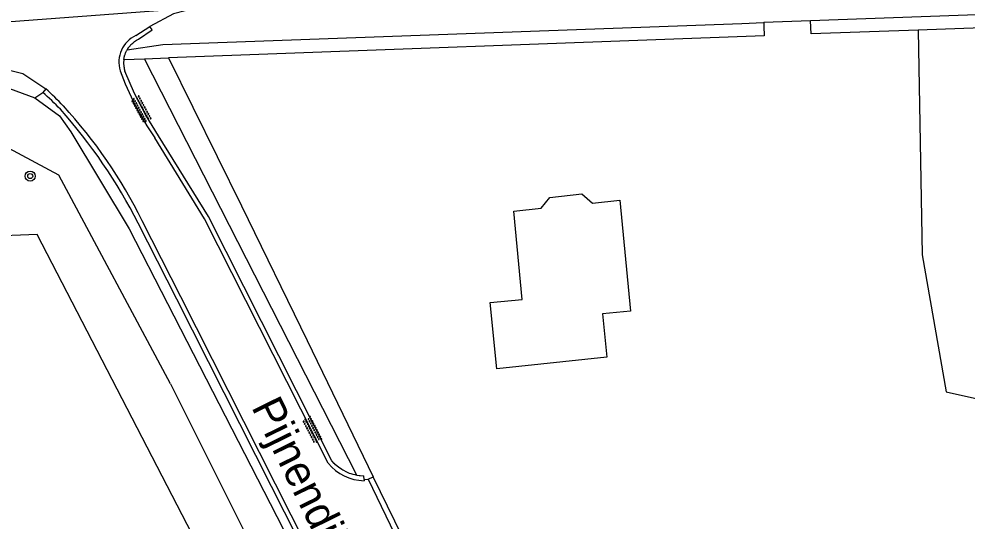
# Model space of a CAD drawing. Extents: x 135990 to 139000, y 393500 to 396000.
# Drawn here: x 137759.4 to 137835.2, y 395199.5 to 395239.7 of the extents above; entities that cross this region are included whole.
import ezdxf

# ---------------------------------------------------------------- set-up
doc = ezdxf.new("R2010")
doc.units = 0
for name, color, linetype in [('gg-anno-openbare ruimte label', 7, 'Continuous'), ('gg-knt-bronhoudergrens', 7, 'Continuous'), ('gg-knt-verharding', 7, 'Continuous'), ('gg-kntw-bovenkant insteek waterloop', 7, 'Continuous'), ('gt-grn-groengrens', 7, 'Continuous'), ('gt-grn-weggrens', 7, 'Continuous'), ('gt-symb-boom', 7, 'Continuous'), ('gt-symb-overige verharding', 7, 'Continuous'), ('gx-grn-maaiveld', 7, 'Continuous')]:
    doc.layers.add(name, color=color, linetype=linetype)

# ---------------------------------------------------------------- blocks, each defined once
blk = doc.blocks.new('gt0-OVH')
at = {"layer": 'gt-symb-overige verharding'}
for points in [[(-0.972, 0.298), (-0.967, 0.308), (-0.965, 0.319), (-0.966, 0.33), (-0.971, 0.34), (-0.978, 0.348), (-0.988, 0.353), (-0.999, 0.355), (-1.01, 0.354), (-1.02, 0.349), (-1.028, 0.342), (-1.033, 0.332), (-1.035, 0.321), (-1.034, 0.31), (-1.029, 0.3), (-1.022, 0.292), (-1.012, 0.287), (-1.001, 0.285), (-0.99, 0.286), (-0.98, 0.291)], [(-0.872, 0.106), (-0.867, 0.116), (-0.865, 0.126), (-0.866, 0.137), (-0.871, 0.147), (-0.878, 0.156), (-0.888, 0.161), (-0.899, 0.163), (-0.91, 0.162), (-0.92, 0.157), (-0.928, 0.15), (-0.933, 0.14), (-0.935, 0.129), (-0.934, 0.118), (-0.929, 0.108), (-0.922, 0.1), (-0.912, 0.095), (-0.901, 0.092), (-0.89, 0.094), (-0.88, 0.098)], [(-0.772, 0.298), (-0.767, 0.308), (-0.765, 0.319), (-0.766, 0.33), (-0.771, 0.34), (-0.778, 0.348), (-0.788, 0.353), (-0.799, 0.355), (-0.81, 0.354), (-0.82, 0.349), (-0.828, 0.342), (-0.833, 0.332), (-0.835, 0.321), (-0.834, 0.31), (-0.829, 0.3), (-0.822, 0.292), (-0.812, 0.287), (-0.801, 0.285), (-0.79, 0.286), (-0.78, 0.291)], [(-0.672, 0.106), (-0.667, 0.116), (-0.665, 0.126), (-0.666, 0.137), (-0.671, 0.147), (-0.678, 0.156), (-0.688, 0.161), (-0.699, 0.163), (-0.71, 0.162), (-0.72, 0.157), (-0.728, 0.15), (-0.733, 0.14), (-0.735, 0.129), (-0.734, 0.118), (-0.729, 0.108), (-0.722, 0.1), (-0.712, 0.095), (-0.701, 0.092), (-0.69, 0.094), (-0.68, 0.098)], [(-0.572, 0.298), (-0.567, 0.308), (-0.565, 0.319), (-0.566, 0.33), (-0.571, 0.34), (-0.578, 0.348), (-0.588, 0.353), (-0.599, 0.355), (-0.61, 0.354), (-0.62, 0.349), (-0.628, 0.342), (-0.633, 0.332), (-0.635, 0.321), (-0.634, 0.31), (-0.629, 0.3), (-0.622, 0.292), (-0.612, 0.287), (-0.601, 0.285), (-0.59, 0.286), (-0.58, 0.291)], [(-0.472, 0.106), (-0.467, 0.116), (-0.465, 0.126), (-0.466, 0.137), (-0.471, 0.147), (-0.478, 0.156), (-0.488, 0.161), (-0.499, 0.163), (-0.51, 0.162), (-0.52, 0.157), (-0.528, 0.15), (-0.533, 0.14), (-0.535, 0.129), (-0.534, 0.118), (-0.529, 0.108), (-0.522, 0.1), (-0.512, 0.095), (-0.501, 0.092), (-0.49, 0.094), (-0.48, 0.098)], [(-0.372, 0.298), (-0.367, 0.308), (-0.365, 0.319), (-0.366, 0.33), (-0.371, 0.34), (-0.378, 0.348), (-0.388, 0.353), (-0.399, 0.355), (-0.41, 0.354), (-0.42, 0.349), (-0.428, 0.342), (-0.433, 0.332), (-0.435, 0.321), (-0.434, 0.31), (-0.429, 0.3), (-0.422, 0.292), (-0.412, 0.287), (-0.401, 0.285), (-0.39, 0.286), (-0.38, 0.291)], [(-0.272, 0.106), (-0.267, 0.116), (-0.265, 0.126), (-0.266, 0.137), (-0.271, 0.147), (-0.278, 0.156), (-0.288, 0.161), (-0.299, 0.163), (-0.31, 0.162), (-0.32, 0.157), (-0.328, 0.15), (-0.333, 0.14), (-0.335, 0.129), (-0.334, 0.118), (-0.329, 0.108), (-0.322, 0.1), (-0.312, 0.095), (-0.301, 0.092), (-0.29, 0.094), (-0.28, 0.098)], [(-0.172, 0.298), (-0.167, 0.308), (-0.165, 0.319), (-0.166, 0.33), (-0.171, 0.34), (-0.178, 0.348), (-0.188, 0.353), (-0.199, 0.355), (-0.21, 0.354), (-0.22, 0.349), (-0.228, 0.342), (-0.233, 0.332), (-0.235, 0.321), (-0.234, 0.31), (-0.229, 0.3), (-0.222, 0.292), (-0.212, 0.287), (-0.201, 0.285), (-0.19, 0.286), (-0.18, 0.291)], [(-0.072, 0.106), (-0.067, 0.116), (-0.065, 0.126), (-0.066, 0.137), (-0.071, 0.147), (-0.078, 0.156), (-0.088, 0.161), (-0.099, 0.163), (-0.11, 0.162), (-0.12, 0.157), (-0.128, 0.15), (-0.133, 0.14), (-0.135, 0.129), (-0.134, 0.118), (-0.129, 0.108), (-0.122, 0.1), (-0.112, 0.095), (-0.101, 0.092), (-0.09, 0.094), (-0.08, 0.098)], [(0.028, 0.298), (0.033, 0.308), (0.035, 0.319), (0.034, 0.33), (0.029, 0.34), (0.022, 0.348), (0.012, 0.353), (0.001, 0.355), (-0.01, 0.354), (-0.02, 0.349), (-0.028, 0.342), (-0.033, 0.332), (-0.035, 0.321), (-0.034, 0.31), (-0.029, 0.3), (-0.022, 0.292), (-0.012, 0.287), (-0.001, 0.285), (0.01, 0.286), (0.02, 0.291)], [(0.128, 0.106), (0.133, 0.116), (0.135, 0.126), (0.134, 0.137), (0.129, 0.147), (0.122, 0.156), (0.112, 0.161), (0.101, 0.163), (0.09, 0.162), (0.08, 0.157), (0.072, 0.15), (0.067, 0.14), (0.065, 0.129), (0.066, 0.118), (0.071, 0.108), (0.078, 0.1), (0.088, 0.095), (0.099, 0.092), (0.11, 0.094), (0.12, 0.098)], [(0.228, 0.298), (0.233, 0.308), (0.235, 0.319), (0.234, 0.33), (0.229, 0.34), (0.222, 0.348), (0.212, 0.353), (0.201, 0.355), (0.19, 0.354), (0.18, 0.349), (0.172, 0.342), (0.167, 0.332), (0.165, 0.321), (0.166, 0.31), (0.171, 0.3), (0.178, 0.292), (0.188, 0.287), (0.199, 0.285), (0.21, 0.286), (0.22, 0.291)], [(0.328, 0.106), (0.333, 0.116), (0.335, 0.126), (0.334, 0.137), (0.329, 0.147), (0.322, 0.156), (0.312, 0.161), (0.301, 0.163), (0.29, 0.162), (0.28, 0.157), (0.272, 0.15), (0.267, 0.14), (0.265, 0.129), (0.266, 0.118), (0.271, 0.108), (0.278, 0.1), (0.288, 0.095), (0.299, 0.092), (0.31, 0.094), (0.32, 0.098)], [(0.428, 0.298), (0.433, 0.308), (0.435, 0.319), (0.434, 0.33), (0.429, 0.34), (0.422, 0.348), (0.412, 0.353), (0.401, 0.355), (0.39, 0.354), (0.38, 0.349), (0.372, 0.342), (0.367, 0.332), (0.365, 0.321), (0.366, 0.31), (0.371, 0.3), (0.378, 0.292), (0.388, 0.287), (0.399, 0.285), (0.41, 0.286), (0.42, 0.291)], [(0.528, 0.106), (0.533, 0.116), (0.535, 0.126), (0.534, 0.137), (0.529, 0.147), (0.522, 0.156), (0.512, 0.161), (0.501, 0.163), (0.49, 0.162), (0.48, 0.157), (0.472, 0.15), (0.467, 0.14), (0.465, 0.129), (0.466, 0.118), (0.471, 0.108), (0.478, 0.1), (0.488, 0.095), (0.499, 0.092), (0.51, 0.094), (0.52, 0.098)], [(0.628, 0.298), (0.633, 0.308), (0.635, 0.319), (0.634, 0.33), (0.629, 0.34), (0.622, 0.348), (0.612, 0.353), (0.601, 0.355), (0.59, 0.354), (0.58, 0.349), (0.572, 0.342), (0.567, 0.332), (0.565, 0.321), (0.566, 0.31), (0.571, 0.3), (0.578, 0.292), (0.588, 0.287), (0.599, 0.285), (0.61, 0.286), (0.62, 0.291)], [(0.728, 0.106), (0.733, 0.116), (0.735, 0.126), (0.734, 0.137), (0.729, 0.147), (0.722, 0.156), (0.712, 0.161), (0.701, 0.163), (0.69, 0.162), (0.68, 0.157), (0.672, 0.15), (0.667, 0.14), (0.665, 0.129), (0.666, 0.118), (0.671, 0.108), (0.678, 0.1), (0.688, 0.095), (0.699, 0.092), (0.71, 0.094), (0.72, 0.098)], [(0.828, 0.298), (0.833, 0.308), (0.835, 0.319), (0.834, 0.33), (0.829, 0.34), (0.822, 0.348), (0.812, 0.353), (0.801, 0.355), (0.79, 0.354), (0.78, 0.349), (0.772, 0.342), (0.767, 0.332), (0.765, 0.321), (0.766, 0.31), (0.771, 0.3), (0.778, 0.292), (0.788, 0.287), (0.799, 0.285), (0.81, 0.286), (0.82, 0.291)], [(0.928, 0.106), (0.933, 0.116), (0.935, 0.126), (0.934, 0.137), (0.929, 0.147), (0.922, 0.156), (0.912, 0.161), (0.901, 0.163), (0.89, 0.162), (0.88, 0.157), (0.872, 0.15), (0.867, 0.14), (0.865, 0.129), (0.866, 0.118), (0.871, 0.108), (0.878, 0.1), (0.888, 0.095), (0.899, 0.092), (0.91, 0.094), (0.92, 0.098)], [(1.028, 0.298), (1.033, 0.308), (1.035, 0.319), (1.034, 0.33), (1.029, 0.34), (1.022, 0.348), (1.012, 0.353), (1.001, 0.355), (0.99, 0.354), (0.98, 0.349), (0.972, 0.342), (0.967, 0.332), (0.965, 0.321), (0.966, 0.31), (0.971, 0.3), (0.978, 0.292), (0.988, 0.287), (0.999, 0.285), (1.01, 0.286), (1.02, 0.291)], [(-0.972, -0.142), (-0.967, -0.132), (-0.965, -0.121), (-0.966, -0.11), (-0.971, -0.1), (-0.978, -0.092), (-0.988, -0.087), (-0.999, -0.085), (-1.01, -0.086), (-1.02, -0.091), (-1.028, -0.098), (-1.033, -0.108), (-1.035, -0.119), (-1.034, -0.13), (-1.029, -0.14), (-1.022, -0.148), (-1.012, -0.153), (-1.001, -0.155), (-0.99, -0.154), (-0.98, -0.149)], [(-0.872, -0.334), (-0.867, -0.324), (-0.865, -0.314), (-0.866, -0.303), (-0.871, -0.293), (-0.878, -0.284), (-0.888, -0.279), (-0.899, -0.277), (-0.91, -0.278), (-0.92, -0.283), (-0.928, -0.29), (-0.933, -0.3), (-0.935, -0.311), (-0.934, -0.322), (-0.929, -0.332), (-0.922, -0.34), (-0.912, -0.345), (-0.901, -0.348), (-0.89, -0.346), (-0.88, -0.342)], [(-0.772, -0.142), (-0.767, -0.132), (-0.765, -0.121), (-0.766, -0.11), (-0.771, -0.1), (-0.778, -0.092), (-0.788, -0.087), (-0.799, -0.085), (-0.81, -0.086), (-0.82, -0.091), (-0.828, -0.098), (-0.833, -0.108), (-0.835, -0.119), (-0.834, -0.13), (-0.829, -0.14), (-0.822, -0.148), (-0.812, -0.153), (-0.801, -0.155), (-0.79, -0.154), (-0.78, -0.149)], [(-0.672, -0.334), (-0.667, -0.324), (-0.665, -0.314), (-0.666, -0.303), (-0.671, -0.293), (-0.678, -0.284), (-0.688, -0.279), (-0.699, -0.277), (-0.71, -0.278), (-0.72, -0.283), (-0.728, -0.29), (-0.733, -0.3), (-0.735, -0.311), (-0.734, -0.322), (-0.729, -0.332), (-0.722, -0.34), (-0.712, -0.345), (-0.701, -0.348), (-0.69, -0.346), (-0.68, -0.342)], [(-0.572, -0.142), (-0.567, -0.132), (-0.565, -0.121), (-0.566, -0.11), (-0.571, -0.1), (-0.578, -0.092), (-0.588, -0.087), (-0.599, -0.085), (-0.61, -0.086), (-0.62, -0.091), (-0.628, -0.098), (-0.633, -0.108), (-0.635, -0.119), (-0.634, -0.13), (-0.629, -0.14), (-0.622, -0.148), (-0.612, -0.153), (-0.601, -0.155), (-0.59, -0.154), (-0.58, -0.149)], [(-0.472, -0.334), (-0.467, -0.324), (-0.465, -0.314), (-0.466, -0.303), (-0.471, -0.293), (-0.478, -0.284), (-0.488, -0.279), (-0.499, -0.277), (-0.51, -0.278), (-0.52, -0.283), (-0.528, -0.29), (-0.533, -0.3), (-0.535, -0.311), (-0.534, -0.322), (-0.529, -0.332), (-0.522, -0.34), (-0.512, -0.345), (-0.501, -0.348), (-0.49, -0.346), (-0.48, -0.342)], [(-0.372, -0.142), (-0.367, -0.132), (-0.365, -0.121), (-0.366, -0.11), (-0.371, -0.1), (-0.378, -0.092), (-0.388, -0.087), (-0.399, -0.085), (-0.41, -0.086), (-0.42, -0.091), (-0.428, -0.098), (-0.433, -0.108), (-0.435, -0.119), (-0.434, -0.13), (-0.429, -0.14), (-0.422, -0.148), (-0.412, -0.153), (-0.401, -0.155), (-0.39, -0.154), (-0.38, -0.149)], [(-0.272, -0.334), (-0.267, -0.324), (-0.265, -0.314), (-0.266, -0.303), (-0.271, -0.293), (-0.278, -0.284), (-0.288, -0.279), (-0.299, -0.277), (-0.31, -0.278), (-0.32, -0.283), (-0.328, -0.29), (-0.333, -0.3), (-0.335, -0.311), (-0.334, -0.322), (-0.329, -0.332), (-0.322, -0.34), (-0.312, -0.345), (-0.301, -0.348), (-0.29, -0.346), (-0.28, -0.342)], [(-0.172, -0.142), (-0.167, -0.132), (-0.165, -0.121), (-0.166, -0.11), (-0.171, -0.1), (-0.178, -0.092), (-0.188, -0.087), (-0.199, -0.085), (-0.21, -0.086), (-0.22, -0.091), (-0.228, -0.098), (-0.233, -0.108), (-0.235, -0.119), (-0.234, -0.13), (-0.229, -0.14), (-0.222, -0.148), (-0.212, -0.153), (-0.201, -0.155), (-0.19, -0.154), (-0.18, -0.149)], [(-0.072, -0.334), (-0.067, -0.324), (-0.065, -0.314), (-0.066, -0.303), (-0.071, -0.293), (-0.078, -0.284), (-0.088, -0.279), (-0.099, -0.277), (-0.11, -0.278), (-0.12, -0.283), (-0.128, -0.29), (-0.133, -0.3), (-0.135, -0.311), (-0.134, -0.322), (-0.129, -0.332), (-0.122, -0.34), (-0.112, -0.345), (-0.101, -0.348), (-0.09, -0.346), (-0.08, -0.342)], [(0.028, -0.142), (0.033, -0.132), (0.035, -0.121), (0.034, -0.11), (0.029, -0.1), (0.022, -0.092), (0.012, -0.087), (0.001, -0.085), (-0.01, -0.086), (-0.02, -0.091), (-0.028, -0.098), (-0.033, -0.108), (-0.035, -0.119), (-0.034, -0.13), (-0.029, -0.14), (-0.022, -0.148), (-0.012, -0.153), (-0.001, -0.155), (0.01, -0.154), (0.02, -0.149)], [(0.128, -0.334), (0.133, -0.324), (0.135, -0.314), (0.134, -0.303), (0.129, -0.293), (0.122, -0.284), (0.112, -0.279), (0.101, -0.277), (0.09, -0.278), (0.08, -0.283), (0.072, -0.29), (0.067, -0.3), (0.065, -0.311), (0.066, -0.322), (0.071, -0.332), (0.078, -0.34), (0.088, -0.345), (0.099, -0.348), (0.11, -0.346), (0.12, -0.342)], [(0.228, -0.142), (0.233, -0.132), (0.235, -0.121), (0.234, -0.11), (0.229, -0.1), (0.222, -0.092), (0.212, -0.087), (0.201, -0.085), (0.19, -0.086), (0.18, -0.091), (0.172, -0.098), (0.167, -0.108), (0.165, -0.119), (0.166, -0.13), (0.171, -0.14), (0.178, -0.148), (0.188, -0.153), (0.199, -0.155), (0.21, -0.154), (0.22, -0.149)], [(0.328, -0.334), (0.333, -0.324), (0.335, -0.314), (0.334, -0.303), (0.329, -0.293), (0.322, -0.284), (0.312, -0.279), (0.301, -0.277), (0.29, -0.278), (0.28, -0.283), (0.272, -0.29), (0.267, -0.3), (0.265, -0.311), (0.266, -0.322), (0.271, -0.332), (0.278, -0.34), (0.288, -0.345), (0.299, -0.348), (0.31, -0.346), (0.32, -0.342)], [(0.428, -0.142), (0.433, -0.132), (0.435, -0.121), (0.434, -0.11), (0.429, -0.1), (0.422, -0.092), (0.412, -0.087), (0.401, -0.085), (0.39, -0.086), (0.38, -0.091), (0.372, -0.098), (0.367, -0.108), (0.365, -0.119), (0.366, -0.13), (0.371, -0.14), (0.378, -0.148), (0.388, -0.153), (0.399, -0.155), (0.41, -0.154), (0.42, -0.149)], [(0.528, -0.334), (0.533, -0.324), (0.535, -0.314), (0.534, -0.303), (0.529, -0.293), (0.522, -0.284), (0.512, -0.279), (0.501, -0.277), (0.49, -0.278), (0.48, -0.283), (0.472, -0.29), (0.467, -0.3), (0.465, -0.311), (0.466, -0.322), (0.471, -0.332), (0.478, -0.34), (0.488, -0.345), (0.499, -0.348), (0.51, -0.346), (0.52, -0.342)], [(0.628, -0.142), (0.633, -0.132), (0.635, -0.121), (0.634, -0.11), (0.629, -0.1), (0.622, -0.092), (0.612, -0.087), (0.601, -0.085), (0.59, -0.086), (0.58, -0.091), (0.572, -0.098), (0.567, -0.108), (0.565, -0.119), (0.566, -0.13), (0.571, -0.14), (0.578, -0.148), (0.588, -0.153), (0.599, -0.155), (0.61, -0.154), (0.62, -0.149)], [(0.728, -0.334), (0.733, -0.324), (0.735, -0.314), (0.734, -0.303), (0.729, -0.293), (0.722, -0.284), (0.712, -0.279), (0.701, -0.277), (0.69, -0.278), (0.68, -0.283), (0.672, -0.29), (0.667, -0.3), (0.665, -0.311), (0.666, -0.322), (0.671, -0.332), (0.678, -0.34), (0.688, -0.345), (0.699, -0.348), (0.71, -0.346), (0.72, -0.342)], [(0.828, -0.142), (0.833, -0.132), (0.835, -0.121), (0.834, -0.11), (0.829, -0.1), (0.822, -0.092), (0.812, -0.087), (0.801, -0.085), (0.79, -0.086), (0.78, -0.091), (0.772, -0.098), (0.767, -0.108), (0.765, -0.119), (0.766, -0.13), (0.771, -0.14), (0.778, -0.148), (0.788, -0.153), (0.799, -0.155), (0.81, -0.154), (0.82, -0.149)], [(0.928, -0.334), (0.933, -0.324), (0.935, -0.314), (0.934, -0.303), (0.929, -0.293), (0.922, -0.284), (0.912, -0.279), (0.901, -0.277), (0.89, -0.278), (0.88, -0.283), (0.872, -0.29), (0.867, -0.3), (0.865, -0.311), (0.866, -0.322), (0.871, -0.332), (0.878, -0.34), (0.888, -0.345), (0.899, -0.348), (0.91, -0.346), (0.92, -0.342)], [(1.028, -0.142), (1.033, -0.132), (1.035, -0.121), (1.034, -0.11), (1.029, -0.1), (1.022, -0.092), (1.012, -0.087), (1.001, -0.085), (0.99, -0.086), (0.98, -0.091), (0.972, -0.098), (0.967, -0.108), (0.965, -0.119), (0.966, -0.13), (0.971, -0.14), (0.978, -0.148), (0.988, -0.153), (0.999, -0.155), (1.01, -0.154), (1.02, -0.149)]]:
    blk.add_lwpolyline(points, close=True, dxfattribs=at)
blk = doc.blocks.new('gt0-BOOM')
at = {"layer": 'gt-symb-boom'}
for radius in [0.4, 0.2]:
    blk.add_circle((0, 0), radius, dxfattribs=at)

msp = doc.modelspace()

# ---------------------------------------------------------------- linework, layer by layer
at = {"layer": 'gg-knt-bronhoudergrens'}
msp.add_lwpolyline([(137819.825, 395107.587), (137796.437, 395153.567), (137760.805, 395222.436), (137688.328, 395219.555), (137608.811, 395216.791)], dxfattribs=at)
at = {"layer": 'gg-knt-verharding'}
for p, q in [((137768.712, 395238.336), (137769.814, 395239.057)), ((137761.508, 395234.065), (137761.263, 395233.786)), ((137786.964, 395202.837), (137786.959, 395202.737))]:
    msp.add_line(p, q, dxfattribs=at)
for points in [[(137773.687, 395240.582), (137771.712, 395240.07), (137769.814, 395239.057)], [(137757.472, 395235.825), (137759.657, 395235.296), (137761.508, 395234.065)], [(137784.097, 395204.134), (137774.202, 395223.688), (137770.222, 395230.153)], [(137779.558, 395202.26), (137771.977, 395217.259), (137768.898, 395223.32)], [(137828.56, 395106.097), (137823.684, 395115.769), (137808.845, 395145.109), (137772.295, 395217.443), (137769.207, 395223.527)], [(137823.318, 395115.648), (137808.497, 395144.922), (137794.786, 395172.132), (137783.7, 395194.066), (137779.558, 395202.26)]]:
    msp.add_lwpolyline(points, dxfattribs=at)
for centre, radius, start, end in [((137769.707, 395236.198), 2.358, 114.96278, 196.64441), ((137789.459, 395243.492), 23.409, 199.90199, 214.73737), ((137746.091, 395216.771), 23.169, 43.46243, 48.28375), ((137745.508, 395215.848), 23.875, 44.04561, 48.70806), ((137730.441, 395203.76), 43.145, 26.95896, 41.67244), ((137733.891, 395206.045), 39.407, 26.33601, 42.5798), ((137787.004, 395206.459), 3.722, 218.65542, 269.30871)]:
    msp.add_arc(centre, radius, start, end, dxfattribs=at)
at = {"layer": 'gg-kntw-bovenkant insteek waterloop'}
for q in [(137762.54, 395227.18), (137777.549, 395198.322)]:
    msp.add_line((137771.48, 395210.481), q, dxfattribs=at)
for points in [[(137620.511, 395229.278), (137670.617, 395231.22), (137697.677, 395232.249), (137724.004, 395233.361), (137748.407, 395234.345), (137756.324, 395234.463), (137758.614, 395234.092), (137760.636, 395233.357)], [(137760.636, 395233.357), (137762.599, 395231.922), (137763.514, 395230.632)], [(137763.514, 395230.632), (137768.159, 395222.887), (137771.248, 395216.917), (137794.336, 395171.878), (137807.893, 395144.597), (137822.479, 395116.205), (137822.656, 395114.439), (137821.973, 395112.363), (137821.121, 395111.909)], [(137762.54, 395227.18), (137758.534, 395229.34), (137758.058, 395228.857), (137756.471, 395227.887), (137754.341, 395227.619), (137751.457, 395227.413), (137711.942, 395225.667), (137621.894, 395222.434), (137620.772, 395222.524)]]:
    msp.add_lwpolyline(points, dxfattribs=at)
at = {"layer": 'gt-grn-groengrens'}
msp.add_line((137760.636, 395233.357), (137761.263, 395233.786), dxfattribs=at)
at = {"layer": 'gt-grn-weggrens'}
msp.add_line((137753.154, 395239.028), (137773.687, 395240.582), dxfattribs=at)
at = {"layer": 'gx-grn-maaiveld'}
for p, q in [((137822.666, 395239.511), (137818.918, 395239.375)), ((137831.265, 395238.775), (137831.59, 395220.798)), ((137767.982, 395237.145), (137768.017, 395237.205)), ((137768.017, 395237.205), (137768.079, 395237.309)), ((137767.748, 395236.422), (137769.411, 395236.484)), ((137769.411, 395236.484), (137771.321, 395236.555)), ((137786.381, 395203.172), (137769.411, 395236.484)), ((137786.964, 395202.837), (137786.95, 395203.129)), ((137786.964, 395202.837), (137787.282, 395202.859)), ((137787.282, 395202.859), (137787.689, 395203.057)), ((137787.282, 395202.859), (137790.719, 395195.753))]:
    msp.add_line(p, q, dxfattribs=at)
for points in [[(137953.403, 395243.589), (137928.888, 395243.391), (137822.666, 395239.511)], [(137955.499, 395240.285), (137922.766, 395242.116), (137831.265, 395238.775)], [(137768.017, 395237.205), (137770.87, 395237.61), (137817.154, 395239.31), (137818.897, 395239.374), (137818.918, 395239.375)], [(137818.918, 395239.375), (137818.92, 395239.336), (137818.93, 395239.074), (137818.957, 395238.325), (137771.321, 395236.555)], [(137831.265, 395238.775), (137822.705, 395238.462), (137822.666, 395239.511)], [(137768.93, 395238.054), (137770, 395238.797), (137769.814, 395239.057)], [(137768.079, 395237.309), (137768.097, 395237.334), (137768.105, 395237.344), (137768.191, 395237.463), (137768.246, 395237.526), (137768.287, 395237.574), (137768.316, 395237.607), (137768.454, 395237.739), (137768.48, 395237.76), (137768.603, 395237.858), (137768.666, 395237.9), (137768.677, 395237.907), (137768.762, 395237.963), (137768.93, 395238.054)], [(137767.748, 395236.422), (137767.772, 395236.554), (137767.782, 395236.61), (137767.833, 395236.794), (137767.843, 395236.82), (137767.891, 395236.952), (137767.899, 395236.973), (137767.915, 395237.006), (137767.965, 395237.11), (137767.982, 395237.145)], [(137767.748, 395236.422), (137767.736, 395236.276), (137767.732, 395236.232), (137767.732, 395236.041), (137767.735, 395236.007), (137767.749, 395235.851), (137767.762, 395235.78), (137767.774, 395235.719), (137767.784, 395235.664), (137767.835, 395235.48)], [(137771.321, 395236.555), (137777.147, 395224.713), (137782.397, 395213.942), (137787.689, 395203.057)], [(137770.515, 395230.323), (137769.503, 395231.979), (137768.609, 395233.701), (137767.835, 395235.48)], [(137784.381, 395204.336), (137774.515, 395223.876), (137770.515, 395230.323)], [(137804.356, 395225.666), (137805.23, 395224.936), (137807.419, 395225.158), (137808.272, 395216.302), (137806.009, 395216.091), (137806.363, 395212.608), (137797.57, 395211.67), (137797.05, 395216.983), (137799.61, 395217.23), (137798.929, 395224.297), (137801.118, 395224.519), (137801.82, 395225.396), (137804.356, 395225.666)], [(137831.59, 395220.798), (137833.515, 395209.836), (137843.214, 395207.672), (137841.548, 395204.311), (137832.556, 395188.79), (137807.478, 395162.13)], [(137786.381, 395203.172), (137786.365, 395203.174), (137786.325, 395203.183), (137786.233, 395203.203), (137786.078, 395203.236), (137785.914, 395203.288), (137785.798, 395203.324), (137785.734, 395203.351), (137785.527, 395203.437), (137785.327, 395203.542), (137785.267, 395203.574), (137785.166, 395203.639), (137785.071, 395203.7), (137785.02, 395203.733), (137784.915, 395203.816), (137784.811, 395203.898), (137784.789, 395203.915), (137784.682, 395204.016), (137784.585, 395204.107), (137784.576, 395204.116), (137784.381, 395204.336)], [(137786.381, 395203.172), (137786.563, 395203.149), (137786.635, 395203.141), (137786.656, 395203.138), (137786.95, 395203.129)], [(137807.478, 395162.13), (137800.592, 395176.487), (137791.138, 395195.956), (137787.689, 395203.057)]]:
    msp.add_lwpolyline(points, dxfattribs=at)

# ---------------------------------------------------------------- block references
at = {"layer": 'gt-symb-boom'}
msp.add_blockref('gt0-BOOM', (137760.257, 395227.098), dxfattribs=at)
at = {"layer": 'gt-symb-overige verharding'}
for p, rotation in [((137769.133, 395232.44), -61.462662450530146), ((137782.81, 395206.802), -62.82026578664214)]:
    msp.add_blockref('gt0-OVH', p, dxfattribs=dict(at, rotation=rotation))

# ---------------------------------------------------------------- texts
at = {"layer": 'gg-anno-openbare ruimte label'}
msp.add_text('Pijnendijk', height=2.5, rotation=296.2, dxfattribs=at).set_placement((137777.909, 395208.634))

doc.saveas('drawing.dxf')
